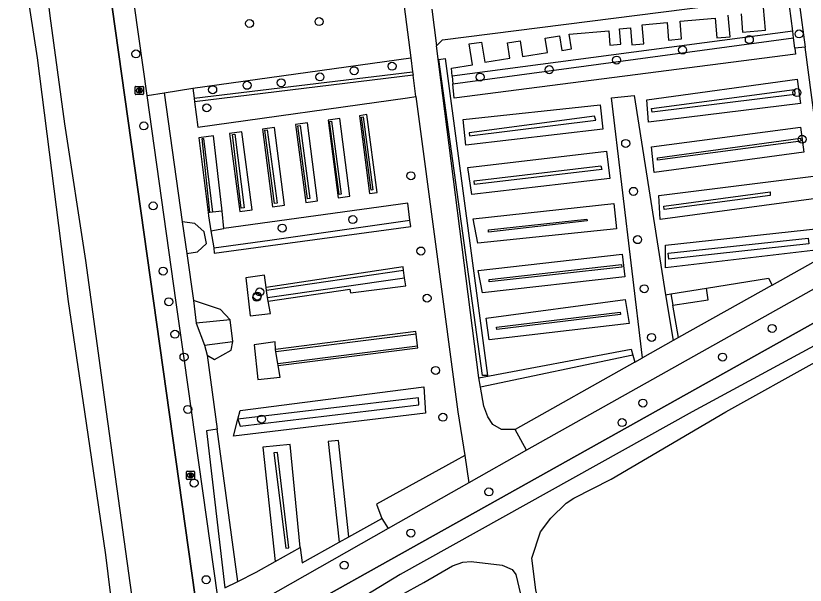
# Model space of a CAD drawing. Extents: x 162157 to 163165, y 378998 to 380775.
# Drawn here: x 162596.4 to 162693, y 379728.8 to 379798.4 of the extents above; entities that cross this region are included whole.
import ezdxf

# ---------------------------------------------------------------- set-up
doc = ezdxf.new("R2010")
doc.units = 0
for name, color, linetype in [('IMGEO_Boom', 7, 'Continuous'), ('IMGEO_Brandkraan', 7, 'Continuous'), ('IMGEO_Gemengd_bos', 7, 'Continuous'), ('IMGEO_Groenvoorziening', 7, 'Continuous'), ('IMGEO_Haag', 7, 'Continuous'), ('IMGEO_Hek', 7, 'Continuous'), ('IMGEO_Voetpad_gesloten', 7, 'Continuous'), ('IMGEO_Voetpad_onverhard', 7, 'Continuous')]:
    doc.layers.add(name, color=color, linetype=linetype)

msp = doc.modelspace()

# ---------------------------------------------------------------- linework, layer by layer
at = {"layer": 'IMGEO_Boom'}
for centre in [(162625.026, 379797.479), (162633.537, 379797.708), (162692.252, 379796.202), (162686.171, 379795.509), (162678.006, 379794.242), (162611.124, 379793.767), (162669.936, 379793.01), (162642.465, 379792.259), (162637.825, 379791.704), (162661.693, 379791.836), (162628.896, 379790.241), (162633.638, 379790.947), (162653.23, 379790.925), (162620.514, 379789.387), (162624.727, 379789.923), (162691.999, 379789.034), (162619.784, 379787.171), (162612.09, 379784.959), (162692.617, 379783.324), (162671.042, 379782.815), (162644.767, 379778.862), (162672.001, 379776.963), (162613.236, 379775.186), (162637.662, 379773.519), (162629.029, 379772.466), (162672.505, 379771.059), (162645.996, 379769.671), (162614.455, 379767.21), (162673.312, 379765.055), (162625.906, 379764.018), (162625.973, 379764.159), (162626.276, 379764.666), (162615.15, 379763.46), (162646.739, 379763.907), (162688.961, 379760.202), (162615.898, 379759.501), (162674.22, 379759.101), (162617.009, 379756.702), (162682.896, 379756.707), (162647.79, 379755.071), (162673.149, 379751.091), (162617.472, 379750.309), (162626.505, 379749.133), (162648.685, 379749.358), (162670.601, 379748.702), (162618.241, 379741.301), (162654.303, 379740.232), (162644.773, 379735.193), (162636.619, 379731.267), (162619.721, 379729.498)]:
    msp.add_circle(centre, 0.489, dxfattribs=at)
at = {"layer": 'IMGEO_Brandkraan'}
for p, q in [((162611.044, 379788.872), (162611.044, 379789.724)), ((162611.119, 379789.798), (162611.971, 379789.798)), ((162612.045, 379789.724), (162612.045, 379788.872)), ((162611.971, 379788.798), (162611.119, 379788.798)), ((162611.555, 379789.018), (162611.53, 379789.018)), ((162611.532, 379789.578), (162611.557, 379789.578)), ((162617.301, 379741.825), (162617.301, 379742.677)), ((162617.376, 379742.751), (162618.228, 379742.751)), ((162617.789, 379742.531), (162617.814, 379742.531)), ((162618.302, 379742.677), (162618.302, 379741.825)), ((162618.228, 379741.751), (162617.376, 379741.751)), ((162617.812, 379741.971), (162617.787, 379741.971))]:
    msp.add_line(p, q, dxfattribs=at)
for points in [[(162611.044, 379788.872), (162611.044, 379789.724)], [(162611.119, 379789.798), (162611.971, 379789.798)], [(162612.045, 379789.724), (162612.045, 379788.872)], [(162611.971, 379788.798), (162611.119, 379788.798)], [(162611.392, 379789.498), (162611.392, 379789.098), (162611.605, 379789.098)], [(162611.623, 379789.498), (162611.392, 379789.498)], [(162611.571, 379789.417), (162611.517, 379789.417), (162611.517, 379789.341)], [(162611.517, 379789.341), (162611.57, 379789.341)], [(162611.579, 379789.265), (162611.517, 379789.265), (162611.517, 379789.184)], [(162611.517, 379789.184), (162611.579, 379789.184)], [(162617.301, 379741.825), (162617.301, 379742.677)], [(162617.376, 379742.751), (162618.228, 379742.751)], [(162617.649, 379742.451), (162617.649, 379742.051), (162617.862, 379742.051)], [(162617.88, 379742.451), (162617.649, 379742.451)], [(162617.828, 379742.37), (162617.774, 379742.37), (162617.774, 379742.294)], [(162617.774, 379742.294), (162617.827, 379742.294)], [(162618.302, 379742.677), (162618.302, 379741.825)], [(162618.228, 379741.751), (162617.376, 379741.751)], [(162617.836, 379742.218), (162617.774, 379742.218), (162617.774, 379742.137)], [(162617.774, 379742.137), (162617.836, 379742.137)]]:
    msp.add_lwpolyline(points, dxfattribs=at)
for centre, radius, start, end in [((162611.121, 379789.722), 0.0765, 91.55205, 178.44795), ((162611.121, 379789.722), 0.0765, 91.55205, 178.44795), ((162611.969, 379789.722), 0.0765, 1.55205, 88.44795), ((162611.969, 379789.722), 0.0765, 1.55205, 88.44795), ((162611.121, 379788.874), 0.0765, 181.55205, 268.44795), ((162611.121, 379788.874), 0.0765, 181.55205, 268.44795), ((162611.572, 379789.379), 0.0379, 267.82845, 90.93552), ((162611.58, 379789.224), 0.0404, 269.87594, 90.50774), ((162611.611, 379789.349), 0.251, 268.66757, 293.53466), ((162611.627, 379789.353), 0.145, 59.4692, 91.53667), ((162611.652, 379789.4), 0.0922, 285.51372, 58.15012), ((162611.657, 379789.208), 0.105, 301.31148, 78.98903), ((162611.969, 379788.874), 0.0765, 271.55205, 358.44795), ((162611.969, 379788.874), 0.0765, 271.55205, 358.44795), ((162617.378, 379742.675), 0.0765, 91.55205, 178.44795), ((162617.378, 379742.675), 0.0765, 91.55205, 178.44795), ((162617.829, 379742.332), 0.0379, 267.82845, 90.93552), ((162617.884, 379742.306), 0.145, 59.4692, 91.53667), ((162617.909, 379742.353), 0.0922, 285.51372, 58.15012), ((162617.914, 379742.161), 0.105, 301.31148, 78.98903), ((162618.226, 379742.675), 0.0765, 1.55205, 88.44795), ((162618.226, 379742.675), 0.0765, 1.55205, 88.44795), ((162617.378, 379741.827), 0.0765, 181.55205, 268.44795), ((162617.378, 379741.827), 0.0765, 181.55205, 268.44795), ((162617.837, 379742.177), 0.0404, 269.87594, 90.50774), ((162617.868, 379742.302), 0.251, 268.66757, 293.53466), ((162618.226, 379741.827), 0.0765, 271.55205, 358.44795), ((162618.226, 379741.827), 0.0765, 271.55205, 358.44795)]:
    msp.add_arc(centre, radius, start, end, dxfattribs=at)
for centre, major_axis, ratio, start_param, end_param in [((162611.531, 379789.298), (-0.387, 0.002), 0.722429, 4.712389, 7.853982), ((162611.556, 379789.298), (-0.39, 0.002), 0.717154, 1.570796, 4.712389), ((162617.788, 379742.251), (-0.387, 0.002), 0.722429, 4.712389, 7.853982), ((162617.813, 379742.251), (-0.39, 0.002), 0.717154, 1.570796, 4.712389)]:
    msp.add_ellipse(centre, major_axis=major_axis, ratio=ratio, start_param=start_param, end_param=end_param, dxfattribs=at)
at = {"layer": 'IMGEO_Gemengd_bos'}
msp.add_lwpolyline([(162599.261, 379863.191), (162619.51, 379719.305), (162619.84, 379719.405), (162655.434, 379739.291), (162722.158, 379776.569), (162803.655, 379822.641), (162807.939, 379851.547), (162824.983, 379963.459), (162813.211, 379963.914)], dxfattribs=at)
at = {"layer": 'IMGEO_Groenvoorziening'}
for points in [[(162612.493, 379788.67), (162603.234, 379854.205)], [(162685.161, 379798.647), (162685.355, 379796.406), (162688.139, 379796.647), (162687.897, 379799.43)], [(162649.832, 379791.022), (162649.753, 379792.035), (162652.29, 379792.439), (162651.886, 379794.975), (162653.409, 379795.217), (162653.801, 379792.75), (162656.89, 379793.241), (162656.592, 379795.112), (162658.131, 379795.357), (162658.437, 379793.435), (162661.465, 379793.917), (162661.185, 379795.675), (162662.943, 379795.955), (162663.223, 379794.197), (162664.417, 379794.387), (162664.133, 379796.176), (162668.967, 379796.595), (162669.118, 379794.841), (162670.436, 379794.956), (162670.272, 379796.847), (162671.619, 379796.964), (162671.799, 379794.884), (162673.247, 379795.01), (162673.046, 379797.329), (162676.106, 379797.594), (162676.291, 379795.46), (162677.892, 379795.599), (162677.704, 379797.768), (162681.976, 379798.138), (162682.186, 379795.716), (162683.821, 379795.858), (162683.591, 379798.511)], [(162691.741, 379794.473), (162691.837, 379793.736), (162650.041, 379788.345), (162649.903, 379790.12)], [(162618.078, 379789.555), (162644.745, 379793.282)], [(162618.239, 379788.334), (162644.972, 379791.582)], [(162673.846, 379785.402), (162673.615, 379788.154), (162692.013, 379790.658), (162692.415, 379787.706), (162673.846, 379785.402)], [(162612.493, 379788.67), (162614.57, 379788.999)], [(162641.98, 379735.751), (162621.601, 379724.197), (162617.032, 379756.543), (162616.068, 379763.363), (162612.493, 379788.67)], [(162614.57, 379788.999), (162618.078, 379789.555)], [(162614.57, 379788.999), (162616.799, 379773.218)], [(162618.078, 379789.555), (162618.239, 379788.334)], [(162673.12, 379756.634), (162669.298, 379788.407), (162672.099, 379788.694), (162675.915, 379764.315)], [(162618.239, 379788.334), (162618.294, 379787.915)], [(162651.476, 379782.627), (162651.145, 379785.725), (162667.942, 379787.519), (162668.259, 379784.549), (162651.476, 379782.627)], [(162637.316, 379776.361), (162636.065, 379785.879), (162634.627, 379785.68), (162635.878, 379776.164), (162637.316, 379776.361)], [(162640.634, 379776.817), (162639.383, 379786.338), (162638.459, 379786.21), (162639.71, 379776.69), (162640.634, 379776.817)], [(162629.317, 379775.263), (162628.067, 379784.773), (162626.604, 379784.571), (162627.854, 379775.062), (162629.317, 379775.263)], [(162633.35, 379775.816), (162632.099, 379785.331), (162630.655, 379785.131), (162631.906, 379775.618), (162633.35, 379775.816)], [(162674.538, 379779.273), (162674.208, 379782.42), (162692.425, 379784.793), (162692.819, 379781.771), (162674.538, 379779.273)], [(162625.332, 379774.716), (162624.082, 379784.222), (162622.573, 379784.014), (162623.823, 379774.509), (162625.332, 379774.716)], [(162621.658, 379774.557), (162620.61, 379783.742), (162618.836, 379783.497), (162619.956, 379774.373)], [(162652.232, 379776.591), (162651.713, 379779.897), (162668.708, 379781.873), (162669.094, 379778.552), (162652.232, 379776.591)], [(162675.279, 379773.507), (162675.081, 379776.456), (162694.006, 379778.812), (162694.347, 379776.072), (162675.279, 379773.507)], [(162652.953, 379770.623), (162652.405, 379773.593), (162669.581, 379775.467), (162669.902, 379772.382), (162652.953, 379770.623)], [(162620.16, 379774.39), (162619.956, 379774.373)], [(162619.956, 379774.373), (162620.004, 379773.985), (162620.3, 379772.155)], [(162621.658, 379774.557), (162620.488, 379774.411)], [(162621.899, 379772.442), (162621.658, 379774.557)], [(162620.639, 379770.065), (162620.713, 379769.387), (162627.601, 379770.326), (162644.755, 379772.681), (162644.655, 379773.44)], [(162675.93, 379767.608), (162675.93, 379770.383), (162695.06, 379772.469), (162695.341, 379769.897), (162675.93, 379767.608)], [(162617.342, 379769.379), (162618.154, 379763.629)], [(162653.529, 379764.54), (162653.012, 379767.301), (162670.626, 379769.285), (162670.939, 379766.5), (162653.529, 379764.54)], [(162643.868, 379767.284), (162643.807, 379767.74), (162627.059, 379765.216)], [(162627.292, 379763.558), (162637.306, 379764.999), (162637.386, 379764.542), (162644.134, 379765.399), (162643.997, 379766.392)], [(162680.913, 379765.115), (162688.534, 379766.336), (162688.96, 379765.509)], [(162676.556, 379764.417), (162680.913, 379765.115)], [(162676.793, 379763.066), (162681.134, 379763.686), (162680.913, 379765.115)], [(162654.348, 379758.819), (162653.991, 379761.455), (162670.997, 379763.761), (162671.458, 379760.792), (162654.348, 379758.819)], [(162675.915, 379764.315), (162676.556, 379764.417)], [(162675.915, 379764.315), (162676.843, 379758.72)], [(162676.556, 379764.417), (162676.793, 379763.066)], [(162677.493, 379759.084), (162676.793, 379763.066)], [(162618.509, 379760.866), (162619.501, 379758.169)], [(162622.989, 379758.6), (162622.672, 379761.248)], [(162645.411, 379759.504), (162645.374, 379759.823), (162628.206, 379757.648)], [(162628.52, 379755.671), (162645.63, 379757.841), (162645.592, 379758.075)], [(162619.854, 379756.927), (162621.076, 379747.896)], [(162653.097, 379754.189), (162671.703, 379757.685), (162671.909, 379756.95)], [(162671.909, 379756.95), (162653.298, 379753.032)], [(162671.909, 379756.95), (162672.15, 379756.092)], [(162623.61, 379749.101), (162623.889, 379750.192), (162646.355, 379753.076), (162646.569, 379749.846), (162623.082, 379747.029), (162623.61, 379749.101)], [(162621.076, 379747.896), (162619.761, 379747.699), (162621.991, 379728.516), (162623.596, 379729.265)], [(162623.596, 379729.265), (162621.076, 379747.896)], [(162637.19, 379734.751), (162635.895, 379746.501), (162634.645, 379746.404), (162636.002, 379734.09)], [(162631.239, 379733.424), (162630.005, 379746.041), (162626.661, 379745.695), (162628.17, 379731.707)], [(162637.19, 379734.751), (162641.22, 379736.991)], [(162636.002, 379734.09), (162637.19, 379734.751)], [(162631.239, 379733.424), (162631.446, 379731.558), (162636.002, 379734.09)], [(162628.17, 379731.707), (162631.239, 379733.424)], [(162623.596, 379729.265), (162625.851, 379730.41), (162628.17, 379731.707)]]:
    msp.add_lwpolyline(points, dxfattribs=at)
at = {"layer": 'IMGEO_Haag'}
for points in [[(162691.474, 379796.546), (162691.078, 379799.619)], [(162691.474, 379796.546), (162649.832, 379791.022)], [(162691.58, 379795.726), (162691.474, 379796.546)], [(162649.903, 379790.12), (162691.58, 379795.726)], [(162691.741, 379794.473), (162691.58, 379795.726)], [(162692.988, 379794.594), (162691.741, 379794.473)], [(162654.137, 379754.441), (162653.531, 379754.441), (162648.173, 379793.084), (162648.977, 379793.191), (162654.137, 379754.441)], [(162645.028, 379791.164), (162618.294, 379787.915)], [(162649.832, 379791.022), (162649.903, 379790.12)], [(162674.285, 379786.65), (162674.214, 379787.098), (162691.689, 379789.423), (162691.742, 379788.793), (162674.285, 379786.65)], [(162618.294, 379787.915), (162618.7, 379784.826), (162644.356, 379788.405), (162645.377, 379788.547)], [(162639.888, 379777.123), (162638.723, 379786.028), (162638.94, 379786.057), (162640.107, 379777.153), (162639.888, 379777.123)], [(162667.247, 379786.147), (162651.884, 379784.135), (162651.937, 379783.76), (162667.392, 379785.683), (162667.247, 379786.147)], [(162632.131, 379776.036), (162630.928, 379784.981), (162631.229, 379785.022), (162632.414, 379776.076), (162632.131, 379776.036)], [(162636.008, 379776.579), (162634.79, 379785.5), (162635.04, 379785.533), (162636.251, 379776.613), (162636.008, 379776.579)], [(162624.018, 379774.9), (162622.939, 379783.909), (162623.22, 379783.946), (162624.372, 379774.949), (162624.018, 379774.9)], [(162628.078, 379775.468), (162626.899, 379784.44), (162627.188, 379784.479), (162628.391, 379775.512), (162628.078, 379775.468)], [(162620.16, 379774.39), (162619.213, 379783.408), (162619.39, 379783.432), (162620.488, 379774.411)], [(162674.953, 379780.784), (162674.927, 379781.072), (162692.444, 379783.481), (162692.481, 379783.113), (162674.953, 379780.784)], [(162652.563, 379777.79), (162652.494, 379778.258), (162667.996, 379780.071), (162668.139, 379779.637), (162652.563, 379777.79)], [(162675.76, 379774.747), (162675.723, 379775.146), (162688.728, 379776.907), (162688.736, 379776.459), (162675.76, 379774.747)], [(162644.655, 379773.44), (162644.381, 379775.529), (162621.899, 379772.442)], [(162620.488, 379774.411), (162620.16, 379774.39)], [(162617.342, 379769.379), (162618.656, 379769.551), (162619.747, 379770.582), (162619.478, 379772.002), (162618.342, 379773.049), (162616.799, 379773.218)], [(162616.799, 379773.218), (162617.342, 379769.379)], [(162620.639, 379770.065), (162627.511, 379771.008), (162644.655, 379773.44)], [(162654.271, 379771.972), (162654.271, 379772.264), (162666.273, 379773.55), (162666.318, 379773.359), (162654.271, 379771.972)], [(162620.3, 379772.155), (162621.899, 379772.442)], [(162620.3, 379772.155), (162620.639, 379770.065)], [(162676.309, 379768.654), (162676.232, 379769.404), (162693.382, 379771.255), (162693.46, 379770.543), (162676.309, 379768.654)], [(162654.353, 379765.923), (162654.325, 379766.206), (162670.518, 379768.008), (162670.554, 379767.69), (162654.353, 379765.923)], [(162627.059, 379765.216), (162626.858, 379766.738), (162624.559, 379766.381), (162625.095, 379761.738), (162627.572, 379762.051), (162627.292, 379763.558)], [(162643.868, 379767.284), (162627.11, 379764.864)], [(162643.997, 379766.392), (162643.868, 379767.284)], [(162627.221, 379763.97), (162643.997, 379766.392)], [(162627.11, 379764.864), (162627.059, 379765.216)], [(162627.221, 379763.97), (162627.11, 379764.864)], [(162622.672, 379761.248), (162621.464, 379762.509), (162618.154, 379763.629)], [(162618.154, 379763.629), (162618.509, 379760.866)], [(162627.292, 379763.558), (162627.221, 379763.97)], [(162655.28, 379760.073), (162655.244, 379760.371), (162670.368, 379762.201), (162670.403, 379761.914), (162655.28, 379760.073)], [(162622.672, 379761.248), (162618.509, 379760.866)], [(162645.411, 379759.504), (162628.246, 379757.33)], [(162645.592, 379758.075), (162645.411, 379759.504)], [(162619.501, 379758.169), (162622.989, 379758.6)], [(162619.501, 379758.169), (162619.854, 379756.927)], [(162619.854, 379756.927), (162620.731, 379756.424), (162622.799, 379757.535), (162622.989, 379758.6)], [(162628.206, 379757.648), (162628.174, 379758.569), (162625.586, 379758.212), (162626.032, 379753.949), (162628.754, 379754.239), (162628.52, 379755.671)], [(162628.49, 379755.91), (162645.592, 379758.075)], [(162628.246, 379757.33), (162628.206, 379757.648)], [(162628.49, 379755.91), (162628.246, 379757.33)], [(162628.52, 379755.671), (162628.49, 379755.91)], [(162623.61, 379749.101), (162623.895, 379748.262), (162645.758, 379750.863), (162645.682, 379751.732), (162623.61, 379749.101)], [(162629.825, 379733.376), (162628.428, 379745.046), (162627.981, 379745.008), (162629.471, 379733.344), (162629.825, 379733.376)], [(162651.349, 379744.664), (162650.169, 379744.013), (162640.552, 379738.722), (162641.22, 379736.991)], [(162651.86, 379741.352), (162641.98, 379735.751)], [(162641.22, 379736.991), (162641.98, 379735.751)]]:
    msp.add_lwpolyline(points, dxfattribs=at)
at = {"layer": 'IMGEO_Hek'}
for points in [[(162813.211, 379963.914), (162824.983, 379963.459), (162807.939, 379851.547), (162803.655, 379822.641), (162722.158, 379776.569), (162655.434, 379739.291)], [(162619.84, 379719.405), (162619.51, 379719.305), (162599.261, 379863.191)], [(162655.434, 379739.291), (162619.84, 379719.405)]]:
    msp.add_lwpolyline(points, dxfattribs=at)
at = {"layer": 'IMGEO_Voetpad_gesloten'}
for points in [[(162639.889, 379830.657), (162644.745, 379793.282)], [(162777.047, 379811.963), (162768.005, 379806.523), (162748.171, 379795.394), (162696.421, 379766.356), (162658.926, 379745.317)], [(162647.901, 379794.76), (162648.619, 379795.471), (162690.478, 379800.827), (162691.369, 379800.941), (162692.248, 379800.177)], [(162692.306, 379799.739), (162692.988, 379794.594)], [(162647.333, 379799.23), (162647.901, 379794.76)], [(162653.097, 379754.189), (162647.901, 379794.76)], [(162696.17, 379770.584), (162692.988, 379794.594)], [(162644.745, 379793.282), (162644.972, 379791.582)], [(162644.972, 379791.582), (162645.028, 379791.164)], [(162645.377, 379788.547), (162645.028, 379791.164)], [(162645.377, 379788.547), (162650.526, 379750), (162651.349, 379744.664)], [(162688.96, 379765.509), (162694.998, 379768.892)], [(162688.96, 379765.509), (162677.493, 379759.084)], [(162676.843, 379758.72), (162673.12, 379756.634)], [(162677.493, 379759.084), (162676.843, 379758.72)], [(162672.15, 379756.092), (162657.507, 379747.846)], [(162672.15, 379756.092), (162673.12, 379756.634)], [(162653.298, 379753.032), (162653.097, 379754.189)], [(162657.507, 379747.846), (162655.835, 379747.846), (162654.798, 379748.48), (162654.192, 379749.403), (162653.702, 379750.7), (162653.298, 379753.032)], [(162658.926, 379745.317), (162657.507, 379747.846)], [(162658.926, 379745.317), (162651.86, 379741.352)], [(162651.349, 379744.664), (162651.86, 379741.352)]]:
    msp.add_lwpolyline(points, dxfattribs=at)
at = {"layer": 'IMGEO_Voetpad_onverhard'}
for points in [[(162611.35, 379722.336), (162607.539, 379750), (162604.99, 379768.506), (162602.427, 379785.207), (162600.635, 379798.432), (162599.019, 379812.164), (162596.821, 379825.413), (162591.122, 379865.706)], [(162594.08, 379825.125), (162599.026, 379793.272), (162602.822, 379763.497), (162604.821, 379750), (162607.409, 379732.531), (162608.789, 379721.261)], [(162802.269, 379819.618), (162797.296, 379816.104), (162773.517, 379802.316), (162754.686, 379791.793), (162749.413, 379789.16), (162734.005, 379779.918), (162725.64, 379775.549), (162697.05, 379759.662), (162679.19, 379750), (162655.957, 379737.088), (162643.443, 379730.134), (162622.663, 379717.446)], [(162720.751, 379731.096), (162667.988, 379702.711), (162666.305, 379701.806), (162660.052, 379728.257), (162659.558, 379732.141), (162660.64, 379735.344), (162661.905, 379737.024), (162663.778, 379738.858), (162664.715, 379739.471), (162669.253, 379741.796), (162683.297, 379750), (162694.597, 379756.276), (162707.956, 379763.227), (162719.286, 379769.434), (162749.851, 379786.851), (162759.737, 379792.139), (162760.676, 379792.269), (162761.312, 379791.916), (162761.872, 379791.283), (162762.459, 379790.294), (162768.188, 379767.915), (162769.26, 379764.255)], [(162629.459, 379719.88), (162646.365, 379729.153), (162649.837, 379731.195), (162651.131, 379731.631), (162652.121, 379731.736), (162655.93, 379731.291), (162657.151, 379730.736), (162657.609, 379730.128), (162662.872, 379707.958)]]:
    msp.add_lwpolyline(points, dxfattribs=at)

doc.saveas('drawing.dxf')
